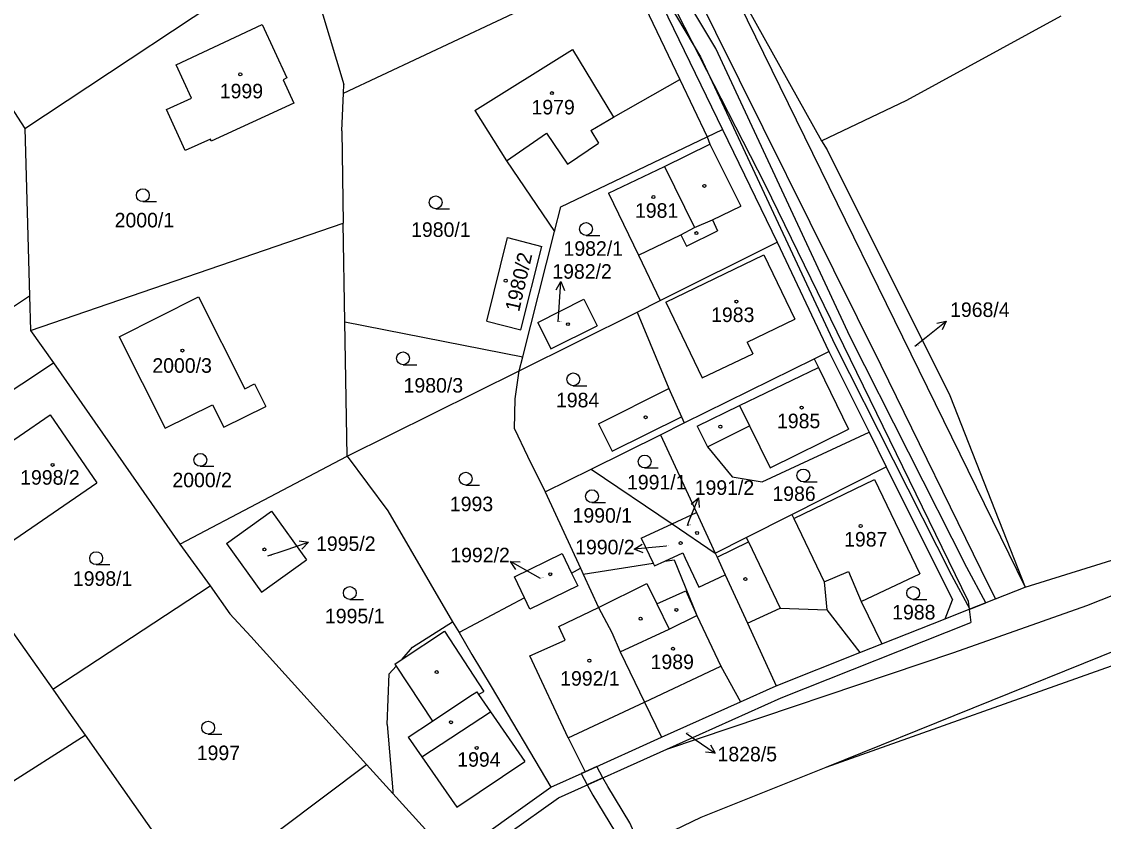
# Model space of a CAD drawing. Extents: x -785744 to -782822, y -1067550 to -1063910.
# Drawn here: x -783123.9 to -782997.5, y -1064610.3 to -1064516.9 of the extents above; entities that cross this region are included whole.
import ezdxf

# ---------------------------------------------------------------- set-up
doc = ezdxf.new("R2010")
doc.units = 0
for name, color, linetype in [('Hranice parcel', 7, 'Continuous'), ('Parcelní čísla', 7, 'Continuous'), ('Pop_ČP_popisy', 7, 'Continuous'), ('Vnitřní kresba', 7, 'Continuous'), ('Věcná břemena k části', 7, 'Continuous'), ('Značky budov', 7, 'Continuous'), ('Značky kultur', 7, 'Continuous')]:
    doc.layers.add(name, color=color, linetype=linetype)

msp = doc.modelspace()

# ---------------------------------------------------------------- linework, layer by layer
at = {"layer": 'Hranice parcel'}
for p, q in [((-783105.84, -1064521.89), (-783095.78, -1064517.19)), ((-783095.78, -1064517.19), (-783092.92, -1064523.44)), ((-783104.04, -1064525.79), (-783105.84, -1064521.89)), ((-783092.92, -1064523.44), (-783093.35, -1064523.64)), ((-783093.35, -1064523.64), (-783092.1, -1064526.38)), ((-783106.98, -1064527.12), (-783104.04, -1064525.79)), ((-783092.1, -1064526.38), (-783101.73, -1064530.81)), ((-783104.8, -1064531.93), (-783106.98, -1064527.12)), ((-783101.83, -1064530.59), (-783104.8, -1064531.93)), ((-783101.73, -1064530.81), (-783101.83, -1064530.59)), ((-783086.12, -1064551.92), (-783086.31, -1064540.39)), ((-783065.33, -1064556.01), (-783061.62, -1064541.37)), ((-783086.12, -1064551.92), (-783065.33, -1064556.01)), ((-783085.85, -1064567.62), (-783086.12, -1064551.92)), ((-783065.75, -1064557.68), (-783065.33, -1064556.01)), ((-783066.31, -1064581.72), (-783060.71, -1064579.02)), ((-783060.71, -1064579.02), (-783059.62, -1064581.29)), ((-783059.62, -1064581.29), (-783058.59, -1064580.74)), ((-783065.12, -1064584.19), (-783066.31, -1064581.72)), ((-783059.62, -1064581.29), (-783058.9, -1064582.8)), ((-783058.9, -1064582.8), (-783064.49, -1064585.51)), ((-783065.12, -1064584.19), (-783072.77, -1064588.23)), ((-783064.49, -1064585.51), (-783065.12, -1064584.19))]:
    msp.add_line(p, q, dxfattribs=at)
for points in [[(-783044.83, -1064504.9), (-783030.42, -1064530.79)], [(-783044.83, -1064504.9), (-783006.61, -1064582.95)], [(-783091.26, -1064507.49), (-783086.25, -1064524.22)], [(-783123.54, -1064529.34), (-783093.97, -1064509.73)], [(-783086.29, -1064525.22), (-783054.93, -1064510.45)], [(-783049, -1064515), (-783041.98, -1064529.47)], [(-783051.03, -1064515.18), (-783046.99, -1064523.61)], [(-783020.45, -1064526.03), (-783002.4, -1064516.19)], [(-783131.33, -1064517.35), (-783123.54, -1064529.34)], [(-783070.94, -1064527.25), (-783059.52, -1064520.13)], [(-783059.52, -1064520.13), (-783054.74, -1064528.02)], [(-783054.74, -1064528.02), (-783046.99, -1064523.61)], [(-783086.49, -1064529.63), (-783086.29, -1064525.22)], [(-783086.29, -1064525.22), (-783086.25, -1064524.22)], [(-783030.42, -1064530.79), (-783020.45, -1064526.03)], [(-783070.94, -1064527.25), (-783067.25, -1064533.12)], [(-783123.54, -1064529.34), (-783122.97, -1064548.9)], [(-783086.49, -1064529.63), (-783086.31, -1064540.39)], [(-783043.78, -1064530.33), (-783041.98, -1064529.47)], [(-783041.98, -1064529.47), (-783035.59, -1064542.64)], [(-783060.9, -1064538.49), (-783043.78, -1064530.33)], [(-783048.77, -1064533.8), (-783043.47, -1064531.18)], [(-783043.78, -1064530.33), (-783043.47, -1064531.18)], [(-783030.42, -1064530.79), (-783029.77, -1064531.82)], [(-783029.77, -1064531.82), (-783015.43, -1064560.53)], [(-783067.25, -1064533.12), (-783061.62, -1064541.37)], [(-783055.32, -1064536.91), (-783048.77, -1064533.8)], [(-783055.32, -1064536.91), (-783051.82, -1064544.15)], [(-783061.62, -1064541.37), (-783060.9, -1064538.49)], [(-783122.85, -1064552.94), (-783086.31, -1064540.39)], [(-783069.53, -1064551.87), (-783067.1, -1064542.1)], [(-783067.1, -1064542.1), (-783063.1, -1064543.12)], [(-783049.26, -1064549.45), (-783035.59, -1064542.64)], [(-783035.59, -1064542.64), (-783029.57, -1064555.4)], [(-783065.56, -1064552.88), (-783063.1, -1064543.12)], [(-783051.82, -1064544.15), (-783049.26, -1064549.45)], [(-783134.6, -1064556.61), (-783122.97, -1064548.9)], [(-783122.97, -1064548.9), (-783122.85, -1064552.94)], [(-783112.49, -1064553.69), (-783103.22, -1064549.01)], [(-783103.22, -1064549.01), (-783097.8, -1064559.75)], [(-783063.59, -1064552.01), (-783058.18, -1064549.3)], [(-783058.18, -1064549.3), (-783056.63, -1064552.4)], [(-783051.98, -1064550.81), (-783049.26, -1064549.45)], [(-783065.75, -1064557.68), (-783051.98, -1064550.81)], [(-783051.98, -1064550.81), (-783048.25, -1064559.72)], [(-783122.85, -1064552.94), (-783120.19, -1064556.72)], [(-783069.53, -1064551.87), (-783065.56, -1064552.88)], [(-783063.59, -1064552.01), (-783062.04, -1064555.1)], [(-783062.04, -1064555.1), (-783056.63, -1064552.4)], [(-783112.49, -1064553.69), (-783107.11, -1064564.35)], [(-783031.29, -1064556.25), (-783029.57, -1064555.4)], [(-783029.57, -1064555.4), (-783024.86, -1064564.84)], [(-783138.6, -1064568.91), (-783120.19, -1064556.72)], [(-783120.19, -1064556.72), (-783105.42, -1064577.93)], [(-783046.47, -1064563.76), (-783031.29, -1064556.25)], [(-783031.29, -1064556.25), (-783030.79, -1064557.27)], [(-783085.85, -1064567.62), (-783065.75, -1064557.68)], [(-783066.22, -1064560.92), (-783065.75, -1064557.68)], [(-783040.02, -1064561.73), (-783030.79, -1064557.27)], [(-783097.8, -1064559.75), (-783096.68, -1064559.19)], [(-783096.68, -1064559.19), (-783095.37, -1064561.83)], [(-783056.47, -1064563.84), (-783048.25, -1064559.72)], [(-783015.43, -1064560.53), (-783006.61, -1064582.95)], [(-783107.11, -1064564.35), (-783101.59, -1064561.62)], [(-783101.59, -1064561.62), (-783100.28, -1064564.26)], [(-783100.28, -1064564.26), (-783095.37, -1064561.83)], [(-783066.3, -1064564.44), (-783066.22, -1064560.92)], [(-783044.96, -1064564.13), (-783040.02, -1064561.73)], [(-783131.48, -1064570.27), (-783120.58, -1064562.8)], [(-783120.58, -1064562.8), (-783115.12, -1064570.74)], [(-783054.87, -1064567.05), (-783046.79, -1064563.05)], [(-783046.79, -1064563.05), (-783046.47, -1064563.76)], [(-783066.3, -1064564.44), (-783064.78, -1064567.64)], [(-783056.47, -1064563.84), (-783054.87, -1064567.05)], [(-783049.24, -1064565.13), (-783046.47, -1064563.76)], [(-783044.96, -1064564.13), (-783043.76, -1064566.54)], [(-783057.33, -1064569.14), (-783049.24, -1064565.13)], [(-783049.24, -1064565.13), (-783045.03, -1064574.22)], [(-783037.36, -1064570.63), (-783024.86, -1064564.84)], [(-783024.86, -1064564.84), (-783022.86, -1064568.88)], [(-783043.76, -1064566.54), (-783040.85, -1064570.04)], [(-783105.42, -1064577.93), (-783085.85, -1064567.62)], [(-783085.85, -1064567.62), (-783081.1, -1064574.02)], [(-783064.78, -1064567.64), (-783062.73, -1064571.82)], [(-783006.61, -1064582.95), (-782956.84, -1064567.45)], [(-783138.6, -1064568.91), (-783120.25, -1064594.88)], [(-783062.73, -1064571.82), (-783057.33, -1064569.14)], [(-783057.33, -1064569.14), (-783047.89, -1064575.54)], [(-783033.88, -1064574.45), (-783022.86, -1064568.88)], [(-783022.86, -1064568.88), (-783015.1, -1064584.44)], [(-783125.95, -1064578.18), (-783115.12, -1064570.74)], [(-783040.85, -1064570.04), (-783037.36, -1064570.63)], [(-783033.66, -1064574.92), (-783024.24, -1064570.36)], [(-783024.24, -1064570.36), (-783018.91, -1064581.39)], [(-783062.73, -1064571.82), (-783058.59, -1064580.74)], [(-783099.97, -1064577.86), (-783094.7, -1064574.06)], [(-783094.7, -1064574.06), (-783090.6, -1064579.74)], [(-783081.1, -1064574.02), (-783073.53, -1064586.98)], [(-783047.89, -1064575.54), (-783045.03, -1064574.22)], [(-783045.03, -1064574.22), (-783042.83, -1064578.98)], [(-783039.21, -1064577.15), (-783033.88, -1064574.45)], [(-783033.88, -1064574.45), (-783033.66, -1064574.92)], [(-783051.48, -1064577.2), (-783047.89, -1064575.54)], [(-783047.89, -1064575.54), (-783042.83, -1064578.98)], [(-783105.42, -1064577.93), (-783101.85, -1064582.79)], [(-783099.97, -1064577.86), (-783095.87, -1064583.54)], [(-783051.48, -1064577.2), (-783050.09, -1064580.13)], [(-783042.83, -1064578.98), (-783039.21, -1064577.15)], [(-783048.72, -1064579.92), (-783046.62, -1064578.94)], [(-783046.62, -1064578.94), (-783046.34, -1064579.54)], [(-783046.34, -1064579.54), (-783044.77, -1064582.94)], [(-783042.83, -1064578.98), (-783042.62, -1064579.43)], [(-783042.62, -1064579.43), (-783041.67, -1064581.5)], [(-783095.87, -1064583.54), (-783090.6, -1064579.74)], [(-783058.59, -1064580.74), (-783058.27, -1064581.43)], [(-783058.27, -1064581.43), (-783050.09, -1064580.13)], [(-783050.09, -1064580.13), (-783049.93, -1064580.47)], [(-783049.93, -1064580.47), (-783048.72, -1064579.92)], [(-783058.27, -1064581.43), (-783056.47, -1064585.32)], [(-783044.77, -1064582.94), (-783041.67, -1064581.5)], [(-783041.67, -1064581.5), (-783039.06, -1064587.17)], [(-783025.79, -1064584.64), (-783018.91, -1064581.39)], [(-783120.25, -1064594.88), (-783101.85, -1064582.79)], [(-783101.85, -1064582.79), (-783099.56, -1064586.05)], [(-783010.1, -1064584.32), (-783006.61, -1064582.95)], [(-783025.79, -1064584.64), (-783023.36, -1064589.57)], [(-783015.95, -1064586.64), (-783015.1, -1064584.44)], [(-783013.15, -1064585.53), (-783010.1, -1064584.32)], [(-783056.47, -1064585.32), (-783054.92, -1064588.24)], [(-783015.95, -1064586.64), (-783013.15, -1064585.53)], [(-783013.15, -1064585.53), (-783012.97, -1064587.08)], [(-783099.56, -1064586.05), (-783097.12, -1064588.73)], [(-783078.2, -1064589.94), (-783073.53, -1064586.98)], [(-783073.53, -1064586.98), (-783072.77, -1064588.23)], [(-783039.06, -1064587.17), (-783035.7, -1064594.46)], [(-783035.14, -1064595.86), (-783012.97, -1064587.08)], [(-783023.36, -1064589.57), (-783015.95, -1064586.64)], [(-783072.77, -1064588.23), (-783071.28, -1064590.81)], [(-783054.92, -1064588.24), (-783053.95, -1064590.49)], [(-783097.12, -1064588.73), (-783083.58, -1064603.66)], [(-783025.95, -1064590.6), (-783023.36, -1064589.57)], [(-783079.43, -1064591.36), (-783078.2, -1064589.94)], [(-783071.28, -1064590.81), (-783069.02, -1064594.55)], [(-783053.95, -1064590.49), (-783051.09, -1064596.37)], [(-783035.7, -1064594.46), (-783025.95, -1064590.6)], [(-783080.94, -1064593.09), (-783080.14, -1064592.17)], [(-783080.3, -1064591.93), (-783079.43, -1064591.36)], [(-783080.3, -1064591.93), (-783080.14, -1064592.17)], [(-783029.86, -1064603.97), (-782994.79, -1064591.5)], [(-783081.17, -1064599), (-783080.94, -1064593.09)], [(-783069.02, -1064594.55), (-783062.04, -1064606.32)], [(-783039.89, -1064596.34), (-783035.7, -1064594.46)], [(-783120.25, -1064594.88), (-783118.11, -1064597.93)], [(-783048.48, -1064601.86), (-783035.14, -1064595.86)], [(-783051.09, -1064596.37), (-783049.1, -1064600.49)], [(-783049.1, -1064600.49), (-783039.89, -1064596.34)], [(-783118.11, -1064597.93), (-783116.49, -1064600.25)], [(-783081.17, -1064599), (-783080.53, -1064606.74)], [(-783136.08, -1064612.69), (-783116.49, -1064600.25)], [(-783116.49, -1064600.25), (-783103.53, -1064618.67)], [(-783058.03, -1064604.51), (-783049.1, -1064600.49)], [(-783061.16, -1064607.55), (-783048.48, -1064601.86)], [(-783103.53, -1064618.67), (-783083.58, -1064603.66)], [(-783083.58, -1064603.66), (-783080.5, -1064607.06)], [(-783062.04, -1064606.32), (-783058.03, -1064604.51)], [(-783044.48, -1064609.81), (-783029.86, -1064603.97)], [(-783080.53, -1064606.74), (-783080.5, -1064607.06)], [(-783080.5, -1064607.06), (-783073.66, -1064614.61)], [(-783073.66, -1064614.61), (-783062.04, -1064606.32)], [(-783072.78, -1064615.84), (-783061.16, -1064607.55)], [(-783049.76, -1064612.35), (-783044.48, -1064609.81)]]:
    msp.add_lwpolyline(points, dxfattribs=at)
at = {"layer": 'Pop_ČP_popisy'}
for p, q in [((-783061.07, -1064550.23), (-783060.87, -1064547.24)), ((-783018.19, -1064553.73), (-783015.84, -1064551.87)), ((-783045.92, -1064575.29), (-783044.81, -1064572.5)), ((-783093.21, -1064578.65), (-783090.37, -1064577.69)), ((-783049.34, -1064578.23), (-783052.33, -1064578.52)), ((-783064.16, -1064581.43), (-783066.76, -1064579.94)), ((-783045.32, -1064600.66), (-783042.85, -1064602.36))]:
    msp.add_line(p, q, dxfattribs=at)
for points in [[(-783061.44, -1064548.2), (-783060.87, -1064547.24), (-783060.44, -1064548.27)], [(-783061.18, -1064551.95), (-783061.07, -1064550.23)], [(-783016.93, -1064552.1), (-783015.84, -1064551.87), (-783016.31, -1064552.88)], [(-783019.5, -1064554.77), (-783018.19, -1064553.73)], [(-783045.65, -1064573.25), (-783044.81, -1064572.5), (-783044.72, -1064573.62)], [(-783046.1, -1064575.75), (-783045.92, -1064575.29)], [(-783091.47, -1064577.54), (-783090.37, -1064577.69), (-783091.16, -1064578.49)], [(-783051.28, -1064578.92), (-783052.33, -1064578.52), (-783051.38, -1064577.93)], [(-783048.54, -1064578.15), (-783049.34, -1064578.23)], [(-783095.12, -1064579.29), (-783093.21, -1064578.65)], [(-783066.14, -1064580.87), (-783066.76, -1064579.94), (-783065.64, -1064580)], [(-783063.25, -1064581.95), (-783064.16, -1064581.43)], [(-783046.24, -1064600.02), (-783045.32, -1064600.66)], [(-783043.39, -1064601.38), (-783042.85, -1064602.36), (-783043.96, -1064602.21)]]:
    msp.add_lwpolyline(points, dxfattribs=at)
at = {"layer": 'Vnitřní kresba'}
for p, q in [((-783061.12, -1064587.55), (-783056.47, -1064585.32)), ((-783060.37, -1064589.12), (-783061.12, -1064587.55)), ((-783064.51, -1064590.96), (-783060.37, -1064589.12)), ((-783060.01, -1064600.55), (-783064.51, -1064590.96))]:
    msp.add_line(p, q, dxfattribs=at)
for points in [[(-783045.59, -1064512.46), (-783023.47, -1064557.02)], [(-783048.16, -1064514.11), (-783037.06, -1064535.85)], [(-783046.99, -1064523.61), (-783043.78, -1064530.33)], [(-783057.37, -1064529.56), (-783054.74, -1064528.02)], [(-783067.25, -1064533.12), (-783062.57, -1064529.9)], [(-783062.57, -1064529.9), (-783060.09, -1064533.52)], [(-783057.37, -1064529.56), (-783056.5, -1064531.05)], [(-783060.09, -1064533.52), (-783056.5, -1064531.05)], [(-783043.47, -1064531.18), (-783039.83, -1064538.42)], [(-783048.77, -1064533.8), (-783045.25, -1064540.93)], [(-783037.06, -1064535.85), (-783013.27, -1064584.57)], [(-783043.15, -1064540), (-783039.83, -1064538.42)], [(-783045.25, -1064540.93), (-783043.15, -1064540)], [(-783043.15, -1064540), (-783042.56, -1064541.31)], [(-783046.85, -1064541.77), (-783045.25, -1064540.93)], [(-783046.21, -1064543.08), (-783042.56, -1064541.31)], [(-783051.82, -1064544.15), (-783046.85, -1064541.77)], [(-783046.85, -1064541.77), (-783046.21, -1064543.08)], [(-783048.63, -1064549.63), (-783037.15, -1064544.09)], [(-783037.15, -1064544.09), (-783033.55, -1064551.61)], [(-783048.63, -1064549.63), (-783044.35, -1064558.5)], [(-783039.09, -1064554.3), (-783033.55, -1064551.61)], [(-783039.09, -1064554.3), (-783038.44, -1064555.66)], [(-783044.35, -1064558.5), (-783038.44, -1064555.66)], [(-783030.79, -1064557.27), (-783027.25, -1064564.47)], [(-783023.47, -1064557.02), (-783010.9, -1064582.7)], [(-783048.25, -1064559.72), (-783046.79, -1064563.05)], [(-783040.02, -1064561.73), (-783038.84, -1064564.11)], [(-783043.76, -1064566.54), (-783038.84, -1064564.11)], [(-783038.84, -1064564.11), (-783036.42, -1064569)], [(-783036.42, -1064569), (-783027.25, -1064564.47)], [(-783033.66, -1064574.92), (-783030.09, -1064582.31)], [(-782999.43, -1064585.07), (-782978.02, -1064576.64)], [(-783042.62, -1064579.43), (-783038.97, -1064577.64)], [(-783039.21, -1064577.15), (-783038.97, -1064577.64)], [(-783038.97, -1064577.64), (-783035.24, -1064585.39)], [(-783048.72, -1064579.92), (-783047.63, -1064579.74)], [(-783047.63, -1064579.74), (-783044.98, -1064586.26)], [(-783030.09, -1064582.31), (-783027.28, -1064581.11)], [(-783027.28, -1064581.11), (-783025.79, -1064584.64)], [(-783056.47, -1064585.32), (-783050.85, -1064582.52)], [(-783050.85, -1064582.52), (-783049.68, -1064584.9)], [(-783049.68, -1064584.9), (-783046.29, -1064583.37)], [(-783046.29, -1064583.37), (-783044.98, -1064586.26)], [(-783030.09, -1064582.31), (-783029.81, -1064585.59)], [(-783010.9, -1064582.7), (-783010.1, -1064584.32)], [(-783013.27, -1064584.57), (-783013.15, -1064585.53)], [(-783049.68, -1064584.9), (-783048.22, -1064587.85)], [(-783039.06, -1064587.17), (-783035.24, -1064585.39)], [(-783035.24, -1064585.39), (-783029.81, -1064585.59)], [(-783029.81, -1064585.59), (-783025.95, -1064590.6)], [(-783014.95, -1064590.6), (-782999.43, -1064585.07)], [(-783048.22, -1064587.85), (-783044.98, -1064586.26)], [(-783044.98, -1064586.26), (-783042.17, -1064592.19)], [(-783079.43, -1064591.36), (-783074.48, -1064588.09)], [(-783074.48, -1064588.09), (-783069.88, -1064595.14)], [(-783053.95, -1064590.49), (-783048.22, -1064587.85)], [(-783048.48, -1064601.86), (-783014.95, -1064590.6)], [(-783029.86, -1064603.97), (-782995.53, -1064590.1)], [(-783080.14, -1064592.17), (-783075.87, -1064598.59)], [(-783051.09, -1064596.37), (-783042.17, -1064592.19)], [(-783042.17, -1064592.19), (-783039.89, -1064596.34)], [(-783075.87, -1064598.59), (-783071.5, -1064595.68)], [(-783071.5, -1064595.68), (-783070.72, -1064595.16)], [(-783070.72, -1064595.16), (-783070.51, -1064595.47)], [(-783070.51, -1064595.47), (-783069.88, -1064595.14)], [(-783070.51, -1064595.47), (-783069.1, -1064597.5)], [(-783060.01, -1064600.55), (-783051.09, -1064596.37)], [(-783077.12, -1064602.78), (-783069.1, -1064597.5)], [(-783069.1, -1064597.5), (-783065.1, -1064603.3)], [(-783078.72, -1064600.49), (-783075.87, -1064598.59)], [(-783078.72, -1064600.49), (-783077.12, -1064602.78)], [(-783060.01, -1064600.55), (-783058.03, -1064604.51)], [(-783077.12, -1064602.78), (-783073.04, -1064608.64)], [(-783073.04, -1064608.64), (-783065.1, -1064603.3)]]:
    msp.add_lwpolyline(points, dxfattribs=at)
at = {"layer": 'Věcná břemena k části'}
for points in [[(-783042.77, -1064520.01), (-783048.3, -1064510.72)], [(-783049.92, -1064511.9), (-783044.55, -1064520.95)], [(-783027.06, -1064553.7), (-783042.77, -1064520.01)], [(-783044.55, -1064520.95), (-783028.86, -1064554.58)], [(-783013.43, -1064580.64), (-783027.06, -1064553.7)], [(-783028.86, -1064554.58), (-783015.21, -1064581.56)], [(-783011.23, -1064584.77), (-783013.43, -1064580.64)], [(-783015.21, -1064581.56), (-783013.1, -1064585.51)], [(-783013.1, -1064585.51), (-783011.23, -1064584.77)], [(-783056.66, -1064603.89), (-783058.03, -1064604.51), (-783058.52, -1064604.73), (-783057.81, -1064606.05), (-783055.96, -1064605.21), (-783056.66, -1064603.89)], [(-783055.96, -1064605.21), (-783057.81, -1064606.05), (-783057.16, -1064607.26), (-783054.62, -1064611.44), (-783053.71, -1064613.49), (-783051.85, -1064612.65), (-783052.82, -1064610.5), (-783055.4, -1064606.26), (-783055.96, -1064605.21)]]:
    msp.add_lwpolyline(points, dxfattribs=at)
at = {"layer": 'Značky budov'}
for centre in [(-783098.34, -1064523.02), (-783061.93, -1064525.21), (-783044.11, -1064536.05), (-783050.06, -1064537.35), (-783045.03, -1064541.57), (-783067.33, -1064547.13), (-783040.36, -1064549.57), (-783060.06, -1064552.21), (-783105.11, -1064555.29), (-783032.74, -1064561.96), (-783050.97, -1064563.08), (-783042.24, -1064564.19), (-783120.28, -1064568.66), (-783025.85, -1064575.8), (-783044.96, -1064576.61), (-783046.88, -1064577.8), (-783095.52, -1064578.54), (-783062.12, -1064581.43), (-783039.32, -1064582.01), (-783047.37, -1064585.6), (-783051.57, -1064586.63), (-783047.77, -1064590.15), (-783057.55, -1064591.54), (-783075.39, -1064592.87), (-783073.72, -1064598.73), (-783070.72, -1064601.73)]:
    msp.add_circle(centre, 0.175, dxfattribs=at)
at = {"layer": 'Značky kultur'}
for p, q in [((-783109.73, -1064537.89), (-783108.13, -1064537.89)), ((-783075.51, -1064538.73), (-783073.91, -1064538.73)), ((-783057.94, -1064541.84), (-783056.34, -1064541.84)), ((-783079.32, -1064556.95), (-783077.72, -1064556.95)), ((-783059.43, -1064559.4), (-783057.83, -1064559.4)), ((-783103.02, -1064568.82), (-783101.42, -1064568.82)), ((-783051.09, -1064569.01), (-783049.49, -1064569.01)), ((-783032.54, -1064570.64), (-783030.94, -1064570.64)), ((-783072, -1064571.02), (-783070.4, -1064571.02)), ((-783057.25, -1064573.07), (-783055.65, -1064573.07)), ((-783115.19, -1064580.31), (-783113.59, -1064580.31)), ((-783085.55, -1064584.37), (-783083.95, -1064584.37)), ((-783019.7, -1064584.38), (-783018.1, -1064584.38)), ((-783102.1, -1064600.12), (-783100.5, -1064600.12))]:
    msp.add_line(p, q, dxfattribs=at)
for centre in [(-783109.73, -1064537.14), (-783075.51, -1064537.98), (-783057.94, -1064541.09), (-783079.32, -1064556.2), (-783059.43, -1064558.65), (-783103.02, -1064568.07), (-783051.09, -1064568.26), (-783032.54, -1064569.89), (-783072, -1064570.27), (-783057.25, -1064572.32), (-783115.19, -1064579.56), (-783085.55, -1064583.62), (-783019.7, -1064583.63), (-783102.1, -1064599.37)]:
    msp.add_circle(centre, 0.75, dxfattribs=at)

# ---------------------------------------------------------------- texts
at = {"layer": 'Parcelní čísla'}
for s, height, p in [('1999', 1.7, (-783100.74, -1064525.82)), ('1979', 1.7, (-783064.31, -1064527.7)), ('2000/1', 1.7, (-783113.03, -1064540.9)), ('1981', 1.7, (-783052.22, -1064539.78)), ('1980/1', 1.7, (-783078.38, -1064542.01)), ('1982/1', 1.7, (-783060.57, -1064544.22)), ('1983', 1.7, (-783043.32, -1064551.96)), ('1982/2', 0.1, (-783061.18, -1064551.95)), ('1968/4', 0.1, (-783019.5, -1064554.77)), ('2000/3', 1.7, (-783108.62, -1064557.89)), ('1980/3', 1.7, (-783079.26, -1064560.21)), ('1984', 1.7, (-783061.45, -1064561.93)), ('1985', 1.7, (-783035.62, -1064564.37)), ('1998/2', 1.7, (-783124.07, -1064570.97)), ('2000/2', 1.7, (-783106.28, -1064571.27)), ('1991/1', 1.7, (-783053.15, -1064571.53)), ('1986', 1.7, (-783036.16, -1064572.87)), ('1993', 1.7, (-783073.85, -1064574.07)), ('1990/1', 1.7, (-783059.51, -1064575.41)), ('1991/2', 0.1, (-783046.1, -1064575.75)), ('1987', 1.7, (-783027.78, -1064578.2)), ('1990/2', 0.1, (-783048.54, -1064578.15)), ('1995/2', 0.1, (-783095.12, -1064579.29)), ('1998/1', 1.7, (-783117.91, -1064582.79)), ('1992/2', 0.1, (-783063.25, -1064581.95)), ('1995/1', 1.7, (-783088.45, -1064587.17)), ('1988', 1.7, (-783022.16, -1064586.72)), ('1989', 1.7, (-783050.39, -1064592.52)), ('1992/1', 1.7, (-783060.96, -1064594.46)), ('1828/5', 0.1, (-783046.24, -1064600.02)), ('1997', 1.7, (-783103.43, -1064603.16)), ('1994', 1.7, (-783072.99, -1064603.93))]:
    msp.add_text(s, height=height, dxfattribs=at).set_placement(p)
msp.add_text('1980/2', height=1.7, rotation=77.0717, dxfattribs=at).set_placement((-783065.76, -1064550.84))
at = {"layer": 'Pop_ČP_popisy'}
for s, p in [('1982/2', (-783061.88, -1064546.9)), ('1968/4', (-783015.39, -1064551.37)), ('1991/2', (-783045.24, -1064572.16)), ('1995/2', (-783089.49, -1064578.71)), ('1992/2', (-783073.8, -1064580.04)), ('1990/2', (-783059.21, -1064579.11)), ('1828/5', (-783042.57, -1064603.3))]:
    msp.add_text(s, height=1.7, dxfattribs=at).set_placement(p)

doc.saveas('drawing.dxf')
